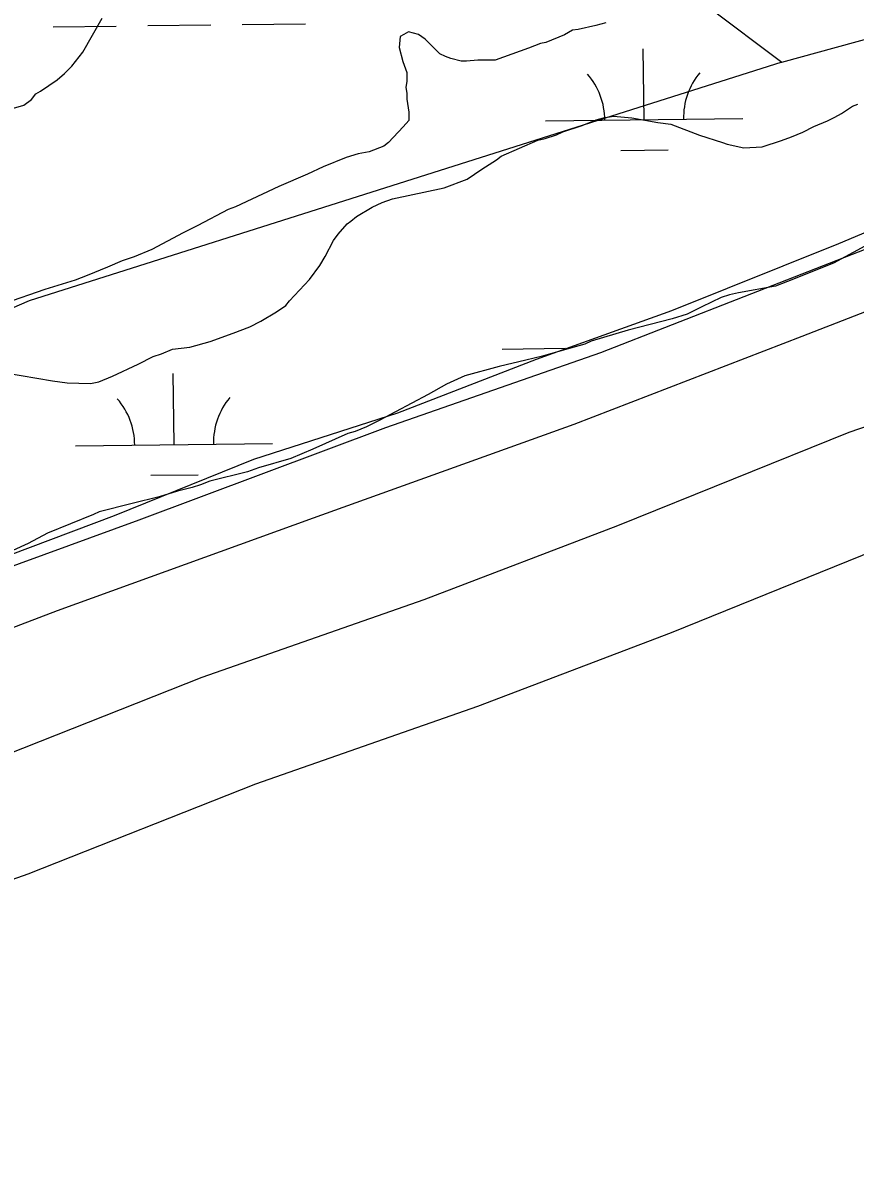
# Model space of a CAD drawing. Extents: x 3694830 to 3732949, y 415201 to 440970.
# Drawn here: x 3704369 to 3704791, y 437369 to 437948 of the extents above; entities that cross this region are included whole.
import ezdxf

# ---------------------------------------------------------------- set-up
doc = ezdxf.new("R2010")
doc.units = 0
for name, color, linetype in [('V-LEVE-TOET', 7, 'Continuous'), ('V-SITE-VEGE', 7, 'Continuous'), ('V-TOPO-SHOR', 7, 'Continuous'), ('V-WETL-SWMP', 7, 'Continuous')]:
    doc.layers.add(name, color=color, linetype=linetype)

msp = doc.modelspace()

# ---------------------------------------------------------------- linework, layer by layer
at = {"layer": 'V-LEVE-TOET'}
for points in [[(3702974.19, 437155.6), (3703193.53, 437236.29), (3703336.57, 437287.48), (3703429.55, 437321.8), (3703566.04, 437373.57), (3703737.68, 437439.77), (3703901.58, 437501.18), (3703982.04, 437532.47), (3704054.16, 437557.77), (3704189.45, 437610.13), (3704293.76, 437646.88), (3704427.87, 437695.65), (3704553.03, 437742.61), (3704662.11, 437780.56), (3704843.88, 437851.58)], [(3704911.33, 437845.83), (3704764.12, 437788.66), (3704648.5, 437744.12), (3704516.18, 437696.54), (3704386.25, 437649.57), (3704244.4, 437595.4), (3704117.44, 437549.63), (3703986.91, 437502.65), (3703851.02, 437452.08), (3703735.4, 437406.94), (3703585.22, 437347.37), (3703439.79, 437293.19), (3703295.57, 437236.02), (3703148.95, 437181.24), (3703085.18, 437157.16), (3703023.2, 437133.09), (3702935.58, 437100.58)]]:
    msp.add_lwpolyline(points, dxfattribs=at)
at = {"layer": 'V-SITE-VEGE'}
for p, q in [((3704399.27, 437932.86), (3704409.05, 437950.22)), ((3704564.5, 437943.23), (3704562.16, 437941.82)), ((3704569.65, 437941.84), (3704564.5, 437943.23)), ((3704647.83, 437943.97), (3704643.62, 437941.62)), ((3704650.63, 437944.45), (3704647.83, 437943.97)), ((3704659.52, 437946.35), (3704650.63, 437944.45)), ((3704664.66, 437947.77), (3704659.52, 437946.35)), ((3704560.29, 437940.88), (3704559.84, 437935.26)), ((3704562.16, 437941.82), (3704560.29, 437940.88)), ((3704572.93, 437939.51), (3704569.65, 437941.84)), ((3704580.45, 437932.05), (3704572.93, 437939.51)), ((3704631.46, 437937.36), (3704625.38, 437935)), ((3704634.27, 437937.84), (3704631.46, 437937.36)), ((3704643.62, 437941.62), (3704634.27, 437937.84)), ((3704393.68, 437925.82), (3704399.27, 437932.86)), ((3704559.84, 437935.26), (3704561.73, 437928.24)), ((3704583.26, 437930.65), (3704580.45, 437932.05)), ((3704625.38, 437935), (3704608.55, 437928.86)), ((3704389.95, 437922.07), (3704393.68, 437925.82)), ((3704561.73, 437928.24), (3704563.62, 437922.63)), ((3704586.07, 437929.73), (3704583.26, 437930.65)), ((3704591.23, 437928.34), (3704586.07, 437929.73)), ((3704594.04, 437928.35), (3704591.23, 437928.34)), ((3704599.65, 437928.83), (3704594.04, 437928.35)), ((3704608.55, 437928.86), (3704599.65, 437928.83)), ((3704386.21, 437918.78), (3704389.95, 437922.07)), ((3704563.62, 437922.63), (3704563.64, 437917.95)), ((3704377.8, 437913.13), (3704386.21, 437918.78)), ((3704563.64, 437917.95), (3704563.18, 437915.14)), ((3704563.18, 437915.14), (3704563.66, 437911.86)), ((3704369.4, 437906.09), (3704373.14, 437908.91)), ((3704373.14, 437908.91), (3704375.46, 437911.72)), ((3704375.46, 437911.72), (3704377.8, 437913.13)), ((3704563.66, 437911.86), (3704563.67, 437909.05)), ((3704563.67, 437909.05), (3704564.63, 437902.51)), ((3704356.3, 437902.3), (3704369.4, 437906.09)), ((3704564.63, 437902.51), (3704564.64, 437898.29)), ((3704784.19, 437901.81), (3704789.8, 437905.58)), ((3704789.8, 437905.58), (3704792.6, 437906.52)), ((3704564.64, 437898.29), (3704561.84, 437895.01)), ((3704652.66, 437895.77), (3704659.68, 437898.6)), ((3704659.68, 437898.6), (3704663.42, 437899.55)), ((3704663.42, 437899.55), (3704668.56, 437900.5)), ((3704668.56, 437900.5), (3704677.93, 437899.6)), ((3704677.93, 437899.6), (3704691.04, 437897.3)), ((3704691.04, 437897.3), (3704697.6, 437896.38)), ((3704697.6, 437896.38), (3704712.13, 437890.81)), ((3704770.17, 437895.21), (3704777.18, 437898.04)), ((3704777.18, 437898.04), (3704780.92, 437899.93)), ((3704780.92, 437899.93), (3704784.19, 437901.81)), ((3704561.84, 437895.01), (3704554.38, 437887.02)), ((3704633.96, 437889.15), (3704639.57, 437891.04)), ((3704639.57, 437891.04), (3704642.84, 437892.46)), ((3704642.84, 437892.46), (3704652.66, 437895.77)), ((3704712.13, 437890.81), (3704723.85, 437887.1)), ((3704758.95, 437890.03), (3704764.56, 437892.39)), ((3704764.56, 437892.39), (3704770.17, 437895.21)), ((3704552.04, 437885.14), (3704544.56, 437882.31)), ((3704554.38, 437887.02), (3704552.04, 437885.14)), ((3704611.51, 437880.19), (3704630.21, 437888.2)), ((3704630.21, 437888.2), (3704633.96, 437889.15)), ((3704723.85, 437887.1), (3704726.19, 437886.17)), ((3704726.19, 437886.17), (3704734.62, 437884.33)), ((3704734.62, 437884.33), (3704743.98, 437884.83)), ((3704743.98, 437884.83), (3704753.81, 437888.14)), ((3704753.81, 437888.14), (3704758.95, 437890.03)), ((3704532.87, 437879.46), (3704521.18, 437874.74)), ((3704538.95, 437881.35), (3704532.87, 437879.46)), ((3704544.56, 437882.31), (3704538.95, 437881.35)), ((3704609.18, 437878.31), (3704611.51, 437880.19)), ((3704521.18, 437874.74), (3704513.23, 437870.97)), ((3704594.23, 437868.42), (3704601.71, 437873.6)), ((3704601.71, 437873.6), (3704609.18, 437878.31)), ((3704513.23, 437870.97), (3704498.74, 437864.84)), ((3704582.54, 437864.17), (3704594.23, 437868.42)), ((3704498.74, 437864.84), (3704476.77, 437854.47)), ((3704556.35, 437858.47), (3704582.54, 437864.17)), ((3704546.06, 437854.23), (3704551.2, 437856.58)), ((3704551.2, 437856.58), (3704556.35, 437858.47)), ((3704473.03, 437853.05), (3704457.61, 437845.04)), ((3704476.77, 437854.47), (3704473.03, 437853.05)), ((3704538.12, 437849.52), (3704546.06, 437854.23)), ((3704457.61, 437845.04), (3704450.13, 437841.27)), ((3704528.78, 437840.59), (3704533.45, 437845.76)), ((3704533.45, 437845.76), (3704535.31, 437847.17)), ((3704535.31, 437847.17), (3704538.12, 437849.52)), ((3704450.13, 437841.27), (3704434.24, 437832.79)), ((3704526.45, 437837.31), (3704528.78, 437840.59)), ((3704434.24, 437832.79), (3704425.36, 437829.02)), ((3704522.26, 437829.34), (3704526.45, 437837.31)), ((3704796.11, 437834.44), (3704780.22, 437825.96)), ((3704419.28, 437827.13), (3704411.8, 437823.83)), ((3704425.36, 437829.02), (3704419.28, 437827.13)), ((3704519.47, 437824.64), (3704522.26, 437829.34)), ((3704411.8, 437823.83), (3704401.51, 437819.58)), ((3704514.34, 437817.6), (3704519.47, 437824.64)), ((3704780.22, 437825.96), (3704756.85, 437816.52)), ((3704395.44, 437817.22), (3704380, 437812.49)), ((3704401.51, 437819.58), (3704395.44, 437817.22)), ((3704504.08, 437806.81), (3704514.34, 437817.6)), ((3704756.85, 437816.52), (3704750.77, 437814.16)), ((3704380, 437812.49), (3704359.43, 437805.4)), ((3704727.38, 437809.87), (3704723.17, 437808.45)), ((3704732.05, 437810.82), (3704727.38, 437809.87)), ((3704750.77, 437814.16), (3704732.05, 437810.82)), ((3704497.54, 437801.17), (3704502.21, 437804.46)), ((3704502.21, 437804.46), (3704504.08, 437806.81)), ((3704713.35, 437803.74), (3704705.87, 437799.97)), ((3704723.17, 437808.45), (3704713.35, 437803.74)), ((3704489.6, 437796.46), (3704497.54, 437801.17)), ((3704705.87, 437799.97), (3704698.39, 437797.6)), ((3704475.58, 437790.33), (3704483.99, 437793.63)), ((3704483.99, 437793.63), (3704489.6, 437796.46)), ((3704698.39, 437797.6), (3704675.94, 437791.91)), ((3704463.89, 437786.08), (3704475.58, 437790.33)), ((3704657.23, 437786.24), (3704653.96, 437784.82)), ((3704675.94, 437791.91), (3704657.23, 437786.24)), ((3704439.1, 437779.91), (3704444.7, 437782.27)), ((3704444.7, 437782.27), (3704453.6, 437783.23)), ((3704453.6, 437783.23), (3704463.89, 437786.08)), ((3704643.67, 437781.98), (3704632.44, 437778.66)), ((3704653.96, 437784.82), (3704643.67, 437781.98)), ((3704414.32, 437768.59), (3704427.41, 437774.72)), ((3704427.41, 437774.72), (3704434.88, 437778.49)), ((3704434.88, 437778.49), (3704439.1, 437779.91)), ((3704624.02, 437776.77), (3704610.46, 437773.44)), ((3704632.44, 437778.66), (3704624.02, 437776.77)), ((3704360.01, 437770.29), (3704383.9, 437766.16)), ((3704610.46, 437773.44), (3704593.15, 437768.71)), ((3704383.9, 437766.16), (3704391.39, 437765.24)), ((3704391.39, 437765.24), (3704403.1, 437764.81)), ((3704403.1, 437764.81), (3704407.31, 437765.76)), ((3704407.31, 437765.76), (3704414.32, 437768.59)), ((3704583.8, 437764.46), (3704574.46, 437759.28)), ((3704593.15, 437768.71), (3704583.8, 437764.46)), ((3704574.46, 437759.28), (3704549.69, 437746.1)), ((3704549.69, 437746.1), (3704543.14, 437742.8)), ((3704537.53, 437740.44), (3704533.79, 437739.49)), ((3704543.14, 437742.8), (3704537.53, 437740.44)), ((3704533.79, 437739.49), (3704516.03, 437731.47)), ((3704516.03, 437731.47), (3704504.81, 437726.76)), ((3704504.81, 437726.76), (3704488.44, 437722.02)), ((3704482.83, 437720.13), (3704463.65, 437715.39)), ((3704488.44, 437722.02), (3704482.83, 437720.13)), ((3704454.77, 437712.08), (3704447.28, 437710.18)), ((3704458.97, 437713.5), (3704454.77, 437712.08)), ((3704463.65, 437715.39), (3704458.97, 437713.5)), ((3704437.93, 437707.35), (3704424.36, 437704.02)), ((3704447.28, 437710.18), (3704437.93, 437707.35)), ((3704407.52, 437699.76), (3704404.72, 437698.34)), ((3704424.36, 437704.02), (3704407.52, 437699.76)), ((3704404.72, 437698.34), (3704381.34, 437688.9)), ((3704381.34, 437688.9), (3704371.52, 437683.72)), ((3704371.52, 437683.72), (3704330.39, 437664.86))]:
    msp.add_line(p, q, dxfattribs=at)
at = {"layer": 'V-TOPO-SHOR'}
for points in [[(3703971.65, 438309.68), (3704046.15, 438318.99), (3704092.71, 438291.05), (3704111.34, 438244.49), (3704139.28, 438207.24), (3704176.53, 438142.05), (3704241.71, 438086.18), (3704334.84, 438039.61), (3704427.96, 438020.99), (3704493.15, 438048.93), (3704576.96, 438067.55), (3704632.84, 438048.93), (3704679.4, 438011.68), (3704698.03, 437993.05), (3704716.65, 437955.8), (3704753.9, 437927.86), (3704856.34, 437955.8), (3705405.78, 438207.24), (3706104.22, 438421.43), (3706337.03, 438523.87), (3706532.6, 438598.37), (3706579.16, 438626.3), (3706616.41, 438691.49), (3706644.35, 438728.74)], [(3704753.9, 437927.86), (3704372.09, 437806.8), (3704092.71, 437685.74), (3703869.21, 437611.24), (3703729.52, 437555.36), (3703599.15, 437490.18), (3703459.46, 437443.61), (3703347.71, 437406.36), (3703226.65, 437369.11)], [(3703003.66, 437065.87), (3703079.23, 437094.19), (3703160.02, 437123), (3703242.7, 437156.1), (3703333.48, 437185.9), (3703415.23, 437215.2), (3703525.45, 437264.57), (3703618.59, 437301.99), (3703706.51, 437333.68), (3703791.58, 437364.89), (3703906.58, 437409.99), (3703986.43, 437437.85), (3704106.18, 437483.45), (3704227.36, 437529.05), (3704344.28, 437570.35), (3704459.75, 437615.93), (3704572.39, 437655.32), (3704670.76, 437692.76), (3704788.13, 437740.25), (3704859.42, 437764.75)], [(3702953.4, 436994.91), (3703034.29, 437021.35), (3703108.89, 437048.23), (3703187.77, 437076.08), (3703269.49, 437107.25), (3703359.78, 437140.41), (3703446.33, 437169.72), (3703552.75, 437210.43), (3703645.88, 437247.85), (3703733.8, 437279.54), (3703818.87, 437310.75), (3703933.87, 437355.85), (3704013.72, 437383.71), (3704133.47, 437429.31), (3704254.65, 437474.91), (3704371.57, 437516.21), (3704487.04, 437561.79), (3704599.68, 437601.18), (3704698.05, 437638.62), (3704815.42, 437686.11)]]:
    msp.add_lwpolyline(points, dxfattribs=at)
at = {"layer": 'V-WETL-SWMP'}
for p, q in [((3704384.21, 437945.78), (3704416.21, 437946.16)), ((3704432.21, 437946.35), (3704464.2, 437946.73)), ((3704480.2, 437946.92), (3704512.2, 437947.3)), ((3704684.11, 437898.61), (3704683.68, 437934.61)), ((3704634.11, 437898.01), (3704734.11, 437899.21)), ((3704672.3, 437883.04), (3704696.29, 437883.32)), ((3704612.08, 437782.31), (3704644.08, 437782.69)), ((3704445.59, 437733.89), (3704445.16, 437769.89)), ((3704395.59, 437733.29), (3704495.58, 437734.49)), ((3704433.77, 437718.32), (3704457.77, 437718.6))]:
    msp.add_line(p, q, dxfattribs=at)
msp.add_lwpolyline([(3703865.52, 437494.3), (3703934.3, 437521.49), (3703998.27, 437547.23), (3704055.52, 437567.64), (3704129.6, 437593.9), (3704198.87, 437619.17), (3704278.72, 437649.29), (3704340.3, 437669.72), (3704415.34, 437697.9), (3704486.04, 437726.55), (3704559.17, 437749.91), (3704629.4, 437777.11), (3704698.19, 437801.9), (3704782.84, 437835.89), (3704854.5, 437865.98)], dxfattribs=at)
for centre, start, end in [((3704628.87, 437898.43), 359.91153, 41.45519), ((3704739.34, 437899.74), 139.91153, 181.45518), ((3704500.82, 437735.02), 139.91153, 181.45518), ((3704390.34, 437733.71), 359.91153, 41.45519)]:
    msp.add_arc(centre, 35.25, start, end, dxfattribs=at)

doc.saveas('drawing.dxf')
